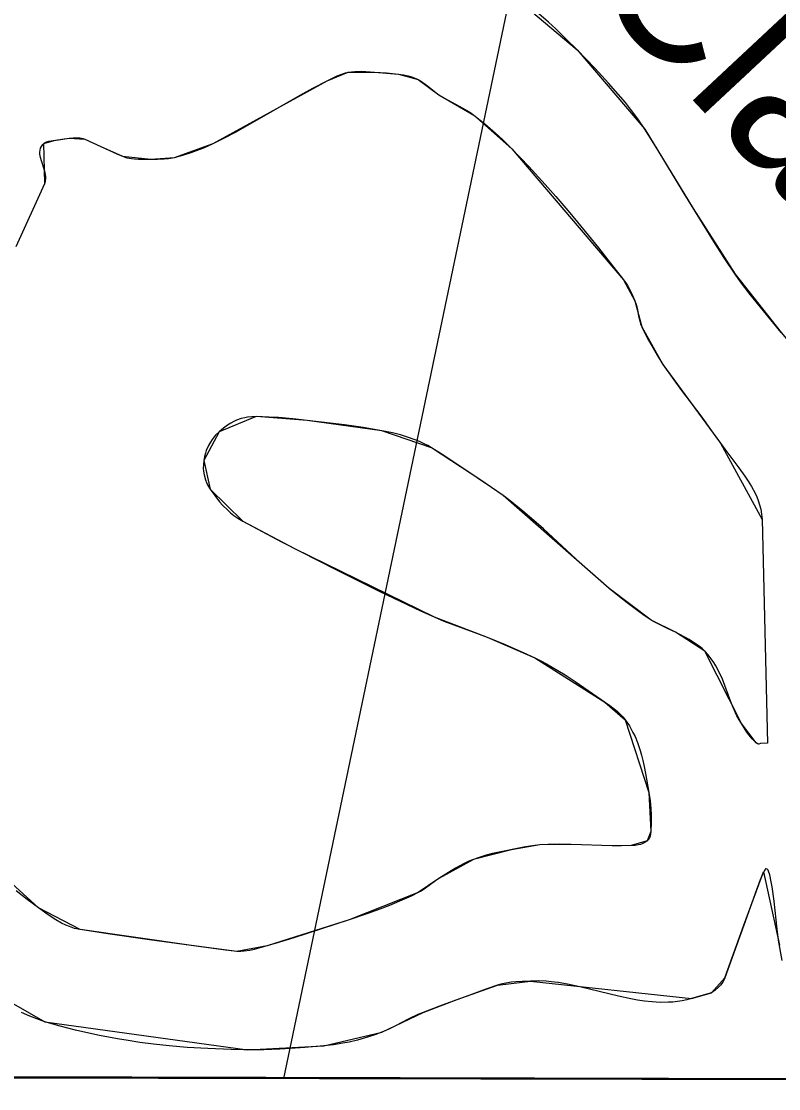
# Model space of a CAD drawing. Extents: x 3180038 to 3217926, y 922069 to 947485.
# Drawn here: x 3211905 to 3212483, y 927448 to 928263 of the extents above; entities that cross this region are included whole.
import ezdxf

# ---------------------------------------------------------------- set-up
doc = ezdxf.new("R2010")
doc.units = 0
for name, color, linetype in [('V-GRID-FRAM', 7, 'Continuous'), ('V-RIVR-IDEN', 7, 'Continuous'), ('V-SITE-VEGE', 7, 'Continuous'), ('V-TOPO-BNDY', 7, 'Continuous'), ('V-TOPO-SHOR', 7, 'Continuous')]:
    doc.layers.add(name, color=color, linetype=linetype)

msp = doc.modelspace()

# ---------------------------------------------------------------- linework, layer by layer
at = {"layer": 'V-GRID-FRAM'}
msp.add_lwpolyline([(3184312.66, 945707.93), (3215616.62, 945637.36), (3215583.55, 927448.12), (3184263.71, 927518.73), (3184312.66, 945707.93)], dxfattribs=at)
at = {"layer": 'V-SITE-VEGE'}
for p, q in [((3212307.34, 928262.25), (3212299.83, 928268.64)), ((3212312.91, 928257.15), (3212307.34, 928262.25)), ((3212321.04, 928249.25), (3212312.91, 928257.15)), ((3212329.04, 928241.19), (3212321.04, 928249.25)), ((3212342.98, 928226.88), (3212329.04, 928241.19)), ((3212353.17, 928215.91), (3212342.98, 928226.88)), ((3212360.57, 928207.48), (3212353.17, 928215.91)), ((3212365.94, 928201), (3212360.57, 928207.48)), ((3212369.83, 928196.05), (3212365.94, 928201)), ((3212375.46, 928188.46), (3212369.83, 928196.05)), ((3212380.78, 928180.63), (3212375.46, 928188.46)), ((3212390.23, 928165.62), (3212380.78, 928180.63)), ((3212410.82, 928131.49), (3212390.23, 928165.62)), ((3212433.5, 928094.91), (3212410.82, 928131.49)), ((3212441.5, 928082.35), (3212433.5, 928094.91)), ((3212449.76, 928069.96), (3212441.5, 928082.35)), ((3212453.85, 928064.18), (3212449.76, 928069.96)), ((3212461.34, 928054.32), (3212453.85, 928064.18)), ((3212484.83, 928025.55), (3212461.34, 928054.32)), ((3212470.56, 927611.67), (3212468.83, 927607.55)), ((3212472.09, 927614.79), (3212470.56, 927611.67)), ((3212472.67, 927615.53), (3212472.09, 927614.79)), ((3212473.04, 927615.83), (3212472.67, 927615.53)), ((3212473.52, 927615.97), (3212473.04, 927615.83)), ((3212474.14, 927615.76), (3212473.52, 927615.97)), ((3212474.86, 927614.91), (3212474.14, 927615.76)), ((3212475.27, 927614.1), (3212474.86, 927614.91)), ((3212476.23, 927611.27), (3212475.27, 927614.1)), ((3212468.83, 927607.55), (3212465.97, 927599.98)), ((3212477.37, 927606.04), (3212476.23, 927611.27)), ((3212478.01, 927602.16), (3212477.37, 927606.04)), ((3212465.97, 927599.98), (3212456.52, 927572.99)), ((3212479.46, 927591.17), (3212478.01, 927602.16)), ((3212481.85, 927569.97), (3212479.46, 927591.17)), ((3212456.52, 927572.99), (3212441.84, 927532.61)), ((3212482.99, 927561.46), (3212481.85, 927569.97)), ((3212485.73, 927545.84), (3212482.99, 927561.46)), ((3212287.2, 927530), (3212282.44, 927529.69)), ((3212293.56, 927530.28), (3212287.2, 927530)), ((3212299.48, 927530.36), (3212293.56, 927530.28)), ((3212305.42, 927530.08), (3212299.48, 927530.36)), ((3212309.39, 927529.72), (3212305.42, 927530.08)), ((3212441.09, 927530.88), (3212440.29, 927529.46)), ((3212441.84, 927532.61), (3212441.09, 927530.88)), ((3212260.2, 927524.31), (3212248.46, 927520.12)), ((3212268.23, 927527.03), (3212260.2, 927524.31)), ((3212270.87, 927527.82), (3212268.23, 927527.03)), ((3212273.52, 927528.44), (3212270.87, 927527.82)), ((3212278.86, 927529.32), (3212273.52, 927528.44)), ((3212282.44, 927529.69), (3212278.86, 927529.32)), ((3212314.69, 927529.06), (3212309.39, 927529.72)), ((3212321.77, 927527.87), (3212314.69, 927529.06)), ((3212331.23, 927525.9), (3212321.77, 927527.87)), ((3212360.63, 927518.73), (3212331.23, 927525.9)), ((3212434.54, 927523.35), (3212431.64, 927521.34)), ((3212437.11, 927525.55), (3212434.54, 927523.35)), ((3212438.61, 927527.15), (3212437.11, 927525.55)), ((3212440.29, 927529.46), (3212438.61, 927527.15)), ((3212248.46, 927520.12), (3212224.13, 927511.12)), ((3212370.18, 927516.68), (3212360.63, 927518.73)), ((3212375.26, 927515.76), (3212370.18, 927516.68)), ((3212380.66, 927514.96), (3212375.26, 927515.76)), ((3212386.4, 927514.34), (3212380.66, 927514.96)), ((3212392.5, 927514), (3212386.4, 927514.34)), ((3212398.97, 927514.05), (3212392.5, 927514)), ((3212402.3, 927514.27), (3212398.97, 927514.05)), ((3212405.72, 927514.63), (3212402.3, 927514.27)), ((3212409.23, 927515.17), (3212405.72, 927514.63)), ((3212412.85, 927515.92), (3212409.23, 927515.17)), ((3212416.57, 927516.9), (3212412.85, 927515.92)), ((3212431.64, 927521.34), (3212416.57, 927516.9)), ((3211911.14, 927503.37), (3211904.78, 927506.15)), ((3212211.49, 927506.35), (3212207.46, 927504.68)), ((3212224.13, 927511.12), (3212211.49, 927506.35)), ((3211918.62, 927500.57), (3211911.14, 927503.37)), ((3211922.7, 927499.25), (3211918.62, 927500.57)), ((3211934.39, 927495.87), (3211922.7, 927499.25)), ((3212200.6, 927501.36), (3212190.45, 927496.01)), ((3212207.46, 927504.68), (3212200.6, 927501.36)), ((3211946.1, 927492.82), (3211934.39, 927495.87)), ((3211953.91, 927490.97), (3211946.1, 927492.82)), ((3211964.33, 927488.72), (3211953.91, 927490.97)), ((3212174.59, 927489.18), (3212169.84, 927487.6)), ((3212179.97, 927491.18), (3212174.59, 927489.18)), ((3212185.28, 927493.46), (3212179.97, 927491.18)), ((3212190.45, 927496.01), (3212185.28, 927493.46)), ((3211978.27, 927486.1), (3211964.33, 927488.72)), ((3211986.23, 927484.78), (3211978.27, 927486.1)), ((3211995.35, 927483.44), (3211986.23, 927484.78)), ((3212005.79, 927482.09), (3211995.35, 927483.44)), ((3212017.73, 927480.81), (3212005.79, 927482.09)), ((3212143.05, 927481.59), (3212135.75, 927480.75)), ((3212150.3, 927482.75), (3212143.05, 927481.59)), ((3212155.09, 927483.7), (3212150.3, 927482.75)), ((3212161.45, 927485.2), (3212155.09, 927483.7)), ((3212169.84, 927487.6), (3212161.45, 927485.2)), ((3212031.4, 927479.64), (3212017.73, 927480.81)), ((3212047.05, 927478.68), (3212031.4, 927479.64)), ((3212064.98, 927478.04), (3212047.05, 927478.68)), ((3212074.56, 927477.87), (3212064.98, 927478.04)), ((3212089.84, 927477.88), (3212074.56, 927477.87)), ((3212102.11, 927478.29), (3212089.84, 927477.88)), ((3212110.3, 927478.73), (3212102.11, 927478.29)), ((3212121.2, 927479.5), (3212110.3, 927478.73)), ((3212135.75, 927480.75), (3212121.2, 927479.5)), ((3211213.21, 927457.98), (3212502.72, 927455.07)), ((3212502.56, 927455.74), (3211213.69, 927458.93)), ((3211213.69, 927458.93), (3212502.56, 927455.74))]:
    msp.add_line(p, q, dxfattribs=at)
for points in [[(3211925.87, 928171.49), (3211935.63, 928173.11), (3211941.4, 928173.83), (3211944.36, 928174.06), (3211947.35, 928174.15), (3211949.33, 928174.02), (3211951.91, 928173.52), (3211953.34, 928173.01), (3211977.75, 928161.8), (3211982.02, 928160), (3211985.38, 928158.89), (3211988.78, 928158.2), (3211991.07, 928157.92), (3211994.13, 928157.73), (3212003.66, 928157.69), (3212008.74, 928157.73), (3212013.82, 928157.99), (3212017.2, 928158.35), (3212021.71, 928159.16), (3212028.19, 928160.81), (3212034.5, 928162.78), (3212038.63, 928164.27), (3212044.06, 928166.45), (3212051.21, 928169.7), (3212059.77, 928173.98), (3212068.2, 928178.43), (3212084.78, 928187.71), (3212117.68, 928206.67), (3212127.22, 928211.91), (3212138.29, 928217.67), (3212146.02, 928221.44), (3212148.65, 928222.52), (3212152.27, 928223.68), (3212154.4, 928224.14), (3212156.9, 928224.51), (3212159.41, 928224.73), (3212164.44, 928224.82), (3212174.5, 928224.3), (3212183.6, 928223.64), (3212192.7, 928222.66), (3212196.48, 928222.11), (3212200.22, 928221.34), (3212202.66, 928220.66), (3212205.85, 928219.46), (3212207.63, 928218.6), (3212209.54, 928217.5), (3212211.35, 928216.29), (3212214.79, 928213.67), (3212221.49, 928208.31), (3212223.51, 928206.93), (3212227.87, 928204.33), (3212241.35, 928197.06), (3212247.17, 928193.53), (3212250.34, 928191.28), (3212258.74, 928184.64), (3212266.82, 928177.64), (3212272.04, 928172.79), (3212278.82, 928166.13)], [(3211900.8, 928091.08), (3211922.74, 928139.19), (3211923.33, 928141.02), (3211923.54, 928142.94), (3211923.5, 928144.27), (3211923.27, 928146.08), (3211922.7, 928148.55), (3211920.17, 928156.4), (3211919.48, 928158.91), (3211919, 928161.68), (3211918.93, 928163.1), (3211919.05, 928164.56), (3211919.41, 928166.05), (3211920.12, 928167.55), (3211921.28, 928169.03), (3211922.06, 928169.75), (3211922.98, 928170.39), (3211923.93, 928170.88), (3211925.87, 928171.49)], [(3212278.82, 928166.13), (3212292.22, 928152.18), (3212304.71, 928138.54), (3212312.87, 928129.3), (3212323.57, 928116.8), (3212337.57, 928099.86), (3212345.46, 928090.03), (3212354.4, 928078.7), (3212364.54, 928065.6), (3212366.06, 928063.51), (3212367.46, 928061.35), (3212369.96, 928056.88), (3212371.45, 928053.79), (3212373.27, 928049.61), (3212374.25, 928046.83), (3212374.97, 928043.97), (3212376.09, 928038.14), (3212376.94, 928034.29), (3212377.57, 928032.14), (3212378.51, 928029.77), (3212382.59, 928021.45), (3212387.05, 928013.35), (3212390.22, 928008.05), (3212394.67, 928001.12), (3212401.62, 927991.07), (3212408.81, 927981.24), (3212423.45, 927961.78), (3212433.1, 927948.67), (3212441.81, 927936.3), (3212452.53, 927922.15), (3212457.16, 927915.75), (3212459.64, 927912.05), (3212462.28, 927907.75), (3212464.95, 927902.74), (3212466.2, 927900.02), (3212467.38, 927897.08), (3212468.44, 927893.9), (3212469.33, 927890.44), (3212469.97, 927886.67), (3212470.28, 927882.56), (3212474.57, 927712.01), (3212469.21, 927711.74), (3212467.82, 927711.11), (3212466.79, 927711.42), (3212465.79, 927712.14), (3212462.75, 927715.13), (3212460.26, 927718.17), (3212458.8, 927720.23), (3212454.57, 927726.87), (3212452.8, 927729.81), (3212451.18, 927732.85), (3212448.3, 927739.12), (3212446.58, 927743.42), (3212439.99, 927760.76), (3212437.87, 927765.56), (3212435.12, 927770.86), (3212433.48, 927773.58), (3212431.55, 927776.37), (3212429.29, 927779.23), (3212426.6, 927782.11), (3212424.5, 927784.05), (3212422.31, 927785.84), (3212417.73, 927789.05), (3212414.55, 927791), (3212404.35, 927796.57), (3212398.21, 927799.55), (3212392.01, 927802.4), (3212387.98, 927804.49), (3212385.76, 927805.83), (3212381.06, 927808.97), (3212376.43, 927812.22), (3212367.39, 927818.98), (3212361.47, 927823.65), (3212353.68, 927830), (3212347.21, 927835.46), (3212340.83, 927841.05), (3212328.29, 927852.45), (3212303.4, 927875.45), (3212296.18, 927881.88), (3212287.77, 927889.05), (3212277.92, 927896.94), (3212272.53, 927900.98), (3212263.79, 927907.14), (3212241.19, 927922.34), (3212227.37, 927931.43), (3212218.04, 927937.33), (3212215.01, 927939.09), (3212211.91, 927940.71), (3212208.72, 927942.19), (3212205.47, 927943.54), (3212198.83, 927945.88), (3212194.31, 927947.22), (3212188.21, 927948.75), (3212180, 927950.44), (3212165.77, 927952.83), (3212151.52, 927954.84), (3212122.96, 927958.34), (3212112.03, 927959.53), (3212101.07, 927960.43), (3212093.76, 927960.86), (3212084.02, 927961.21)], [(3212084.02, 927961.21), (3212080.76, 927961.14), (3212077.56, 927960.79), (3212075.46, 927960.4), (3212072.7, 927959.69), (3212069.07, 927958.38), (3212067.02, 927957.44), (3212064.7, 927956.21), (3212062.08, 927954.58), (3212059.1, 927952.43), (3212055.72, 927949.6), (3212052.87, 927946.76), (3212050.48, 927943.83), (3212049.12, 927941.82), (3212047.58, 927939.09), (3212045.97, 927935.36), (3212045.26, 927933.18), (3212044.61, 927930.67), (3212044.06, 927927.77), (3212043.75, 927924.73), (3212043.73, 927921.6), (3212043.9, 927919.49), (3212044.34, 927916.66), (3212045.35, 927912.92), (3212046.15, 927910.83), (3212047.28, 927908.49), (3212048.84, 927905.92), (3212052.43, 927900.91), (3212056.15, 927896.26), (3212058.73, 927893.37), (3212062.33, 927889.78), (3212064.48, 927887.87), (3212067.05, 927885.81), (3212070.13, 927883.65), (3212073.86, 927881.4), (3212088.63, 927873.37), (3212103.46, 927865.54), (3212145.87, 927844.04), (3212178.4, 927827.79), (3212193.9, 927820.29), (3212209.5, 927813), (3212219.97, 927808.29), (3212227.45, 927805.15), (3212235.03, 927802.22), (3212250.28, 927796.62), (3212260.39, 927792.76), (3212274.17, 927787.12), (3212287.83, 927781.19), (3212296.87, 927777.02), (3212301.37, 927774.81), (3212305.79, 927772.47), (3212314.44, 927767.48), (3212320.09, 927763.94), (3212327.51, 927759.05), (3212354, 927740.67), (3212357.49, 927738.1), (3212359.72, 927736.27), (3212362.57, 927733.58), (3212364.11, 927731.89), (3212365.78, 927729.78), (3212368.99, 927725.03), (3212371.72, 927720.16), (3212373.31, 927716.86), (3212375.16, 927712.38), (3212377.23, 927706.32), (3212378.23, 927702.81), (3212379.26, 927698.76), (3212380.29, 927694.11), (3212381.33, 927688.74), (3212383.85, 927674.33), (3212384.8, 927668.05), (3212385.42, 927661.72), (3212385.64, 927657.5), (3212385.7, 927651.87), (3212385.36, 927644.39), (3212385.16, 927642.57), (3212384.76, 927640.8), (3212384.29, 927639.66), (3212383.34, 927638.22), (3212382.59, 927637.45), (3212380.73, 927636.06), (3212378.84, 927635.07), (3212377.56, 927634.61), (3212375.83, 927634.19), (3212373.49, 927633.88), (3212363.1, 927633.55), (3212355.88, 927633.57), (3212324.68, 927634.55), (3212315.66, 927634.66), (3212306.63, 927634.51), (3212300.62, 927634.2), (3212295.17, 927633.62), (3212289.77, 927632.73), (3212264.54, 927627.55), (3212259.77, 927626.35), (3212253.47, 927624.45), (3212249.91, 927623.16), (3212246.4, 927621.69), (3212242.97, 927620.07), (3212236.33, 927616.46), (3212223.46, 927608.53)], [(3212223.46, 927608.53), (3212220.87, 927606.81), (3212213.38, 927601.25), (3212209.93, 927598.97), (3212207.85, 927597.83), (3212202.45, 927595.2), (3212197, 927592.7), (3212185.97, 927588.06), (3212178.53, 927585.19), (3212168.53, 927581.58), (3212155.09, 927577.07), (3212133.97, 927570.14), (3212112.82, 927563.35), (3212098.65, 927559.05), (3212082.54, 927554.39), (3212079.23, 927553.64), (3212074.79, 927552.98), (3212072.25, 927552.84), (3212069.35, 927552.95), (3212060.66, 927553.87), (3212002.67, 927561.76), (3211970.8, 927566.3), (3211949.57, 927569.61), (3211945.45, 927570.51), (3211941.45, 927571.82), (3211938.86, 927572.88), (3211935.46, 927574.52), (3211931.05, 927577.01), (3211925.32, 927580.76), (3211917.87, 927586.14), (3211909.29, 927592.56), (3211900.92, 927599.07)]]:
    msp.add_lwpolyline(points, dxfattribs=at)
at = {"layer": 'V-TOPO-BNDY'}
msp.add_line((3212313.25, 928451.84), (3212105.01, 927455.97), dxfattribs=at)
at = {"layer": 'V-TOPO-SHOR'}
for points in [[(3212279.34, 928283.45), (3212329.04, 928241.19), (3212380.78, 928180.63), (3212417.79, 928120.18), (3212449.76, 928069.96), (3212484.83, 928025.55), (3212502.29, 928004.9), (3212523.08, 927963.18), (3212538.11, 927889.17), (3212548.1, 927802.73), (3212562.05, 927676.83), (3212556.03, 927604.88), (3212555.2, 927570.57), (3212559.33, 927522.07), (3212574.55, 927455.56)], [(3211900.8, 928091.08), (3211922.74, 928139.19), (3211922.06, 928169.75), (3211929.87, 928172.12), (3211941.4, 928173.83), (3211953.34, 928173.01), (3211965.51, 928167.39), (3211982.02, 928160), (3212003.66, 928157.69), (3212021.71, 928159.16), (3212051.21, 928169.7), (3212138.29, 928217.67), (3212154.4, 928224.14), (3212174.5, 928224.3), (3212192.7, 928222.66), (3212207.63, 928218.6), (3212223.51, 928206.93), (3212250.35, 928191.28), (3212279.39, 928165.55), (3212364.54, 928065.6), (3212373.27, 928049.61), (3212378.51, 928029.77), (3212394.67, 928001.12), (3212438.47, 927941.01), (3212470.28, 927882.57), (3212474.57, 927712.01), (3212469.21, 927711.74), (3212467.82, 927711.11), (3212465.79, 927712.14), (3212454.57, 927726.87), (3212426.6, 927782.11), (3212404.35, 927796.57), (3212385.76, 927805.83), (3212353.68, 927830), (3212272.53, 927900.98), (3212254.93, 927913.13), (3212218.04, 927937.33), (3212180, 927950.44), (3212122.96, 927958.34), (3212084.02, 927961.21), (3212055.72, 927949.6), (3212044.06, 927927.77), (3212048.84, 927905.92), (3212073.86, 927881.4), (3212113.42, 927860.44), (3212219.97, 927808.29), (3212260.4, 927792.76), (3212296.87, 927777.02), (3212350.39, 927743.17), (3212365.78, 927729.78), (3212383.85, 927674.33), (3212385.36, 927644.39), (3212382.59, 927637.45), (3212370.31, 927633.72), (3212355.88, 927633.57), (3212324.68, 927634.55), (3212300.62, 927634.2), (3212279, 927630.57), (3212249.91, 927623.16), (3212223.46, 927608.53), (3212207.85, 927597.83), (3212155.09, 927577.07), (3212092.36, 927557.22), (3212069.35, 927552.95), (3212034.58, 927557.44), (3211949.57, 927569.61), (3211917.87, 927586.14), (3211870.71, 927628.81)], [(3211864.39, 927532.58), (3211922.7, 927499.25), (3212077.55, 927477.83), (3212135.75, 927480.75), (3212179.97, 927491.18), (3212211.49, 927506.35), (3212236.79, 927515.83), (3212268.23, 927527.03), (3212293.56, 927530.28), (3212416.57, 927516.9), (3212431.64, 927521.34), (3212441.84, 927532.61), (3212456.52, 927572.99), (3212471.48, 927613.68), (3212483.63, 927557.64)]]:
    msp.add_lwpolyline(points, dxfattribs=at)

# ---------------------------------------------------------------- texts
at = {"layer": 'V-RIVR-IDEN'}
msp.add_text('Clark', height=116, rotation=313.04159, dxfattribs=at).set_placement((3212333.89, 928292.15))

doc.saveas('drawing.dxf')
